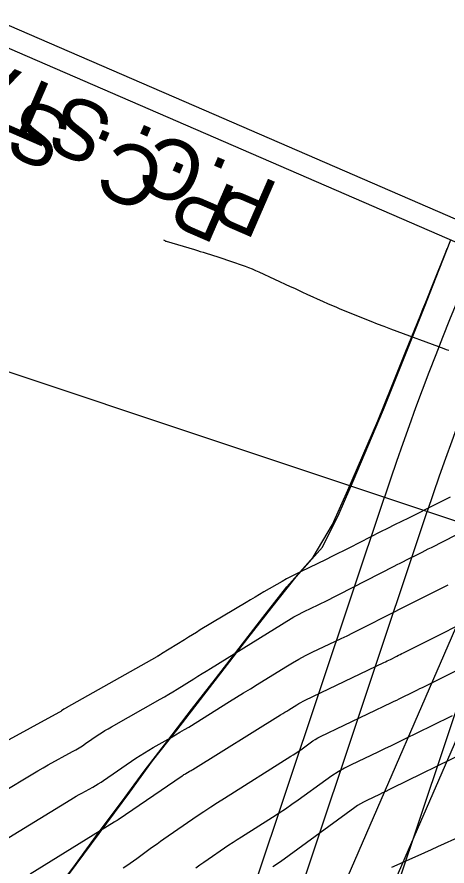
# Model space of a CAD drawing. Extents: x 658976 to 668721, y 639543 to 647196.
# Drawn here: x 661823.8 to 661880.8, y 642671.2 to 642784 of the extents above; entities that cross this region are included whole.
import ezdxf

# ---------------------------------------------------------------- set-up
doc = ezdxf.new("R2010")
doc.units = 0
for name, color, linetype in [('Ex_Major Contours', 7, 'Continuous'), ('Ex_Minor Contours', 7, 'Continuous'), ('R_Ramp 15 Degree_Min Ls', 7, 'Continuous'), ('R_Ramp 20 Degree Des Ls', 7, 'Continuous'), ('R_Ramp 20 Degree Des Ls Annot', 7, 'Continuous'), ('R_Ramp 20 Degree Existing Ramp', 7, 'Continuous'), ('R_Ramp 20 Degree_Min Ls', 7, 'Continuous')]:
    doc.layers.add(name, color=color, linetype=linetype)

msp = doc.modelspace()

# ---------------------------------------------------------------- linework, layer by layer
at = {"layer": 'Ex_Major Contours'}
for points in [[(661843.24, 642754.38), (661843.39, 642754.28), (661843.5, 642754.21), (661843.52, 642754.2), (661843.54, 642754.19), (661843.56, 642754.18), (661843.58, 642754.17), (661847.33, 642753.07), (661847.72, 642752.95), (661848.11, 642752.83), (661848.5, 642752.71), (661848.89, 642752.59), (661850.44, 642752.09), (661850.82, 642751.96), (661851.21, 642751.83), (661851.6, 642751.7), (661851.98, 642751.57), (661854.04, 642750.86), (661854.51, 642750.69), (661854.98, 642750.51), (661855.44, 642750.31), (661855.89, 642750.11), (661860.04, 642748.18), (661860.59, 642747.93), (661861.14, 642747.68), (661861.68, 642747.42), (661862.23, 642747.17), (661864.42, 642746.17), (661864.97, 642745.93), (661865.52, 642745.69), (661866.08, 642745.45), (661866.64, 642745.22), (661870.72, 642743.58), (661871.59, 642743.23), (661872.46, 642742.89), (661873.33, 642742.56), (661874.2, 642742.23), (661879.74, 642740.18), (661880.08, 642740.05), (661880.41, 642739.93), (661880.75, 642739.81), (661881.08, 642739.7)], [(661881.26, 642720.18), (661880.39, 642719.75), (661879.51, 642719.31), (661875.72, 642717.42), (661874.8, 642716.96), (661873.88, 642716.5), (661872.96, 642716.04), (661872.04, 642715.57), (661867.9, 642713.47), (661867.13, 642713.08), (661866.36, 642712.69), (661865.58, 642712.31), (661864.81, 642711.93), (661861.39, 642710.27), (661860.77, 642709.97), (661860.16, 642709.65), (661859.55, 642709.32), (661858.95, 642708.98), (661856.56, 642707.6), (661855.96, 642707.25), (661855.37, 642706.9), (661854.77, 642706.55), (661854.18, 642706.19), (661848.11, 642702.55), (661847.58, 642702.23), (661847.06, 642701.91), (661846.53, 642701.59), (661846.01, 642701.26), (661842.97, 642699.38), (661842.92, 642699.35), (661842.86, 642699.32), (661842.81, 642699.29), (661842.76, 642699.25), (661842.55, 642699.12), (661842.5, 642699.09), (661842.44, 642699.06), (661842.39, 642699.03), (661842.34, 642699), (661830.32, 642692.22), (661830.24, 642692.17), (661830.16, 642692.12), (661830.07, 642692.07), (661829.99, 642692.01), (661829.67, 642691.79), (661829.59, 642691.74), (661829.51, 642691.69), (661829.42, 642691.64), (661829.34, 642691.59), (661821.74, 642687.43)], [(661881.53, 642691.14), (661880.63, 642690.69), (661879.73, 642690.25), (661878.84, 642689.81), (661875.21, 642688.04), (661874.33, 642687.61), (661873.44, 642687.18), (661872.55, 642686.75), (661871.67, 642686.32), (661868.12, 642684.62), (661867.24, 642684.18), (661866.39, 642683.7), (661865.56, 642683.17), (661864.76, 642682.61), (661861.11, 642679.96), (661860.27, 642679.36), (661859.42, 642678.77), (661858.56, 642678.2), (661857.69, 642677.64), (661853.58, 642675.05), (661853.01, 642674.69), (661852.45, 642674.33), (661851.89, 642673.96), (661851.34, 642673.58), (661849.14, 642672.06), (661848.59, 642671.68), (661848.04, 642671.3), (661847.5, 642670.91)]]:
    msp.add_lwpolyline(points, dxfattribs=at)
at = {"layer": 'Ex_Minor Contours'}
for points in [[(661822.45, 642681.36), (661825.2, 642683.05), (661825.87, 642683.46), (661826.55, 642683.86), (661827.23, 642684.25), (661827.91, 642684.63), (661831.15, 642686.4), (661831.59, 642686.65), (661832.03, 642686.91), (661832.46, 642687.18), (661832.89, 642687.46), (661834.57, 642688.62), (661834.99, 642688.9), (661835.42, 642689.18), (661835.86, 642689.44), (661836.3, 642689.7), (661842.79, 642693.36), (661843.36, 642693.68), (661843.92, 642694.01), (661844.48, 642694.35), (661845.03, 642694.69), (661847.24, 642696.06), (661847.79, 642696.41), (661848.35, 642696.75), (661848.9, 642697.09), (661849.45, 642697.43), (661860.18, 642704.07), (661860.53, 642704.28), (661860.89, 642704.48), (661861.25, 642704.67), (661861.62, 642704.85), (661863.1, 642705.56), (661863.47, 642705.74), (661863.84, 642705.92), (661864.21, 642706.11), (661864.58, 642706.29), (661873.82, 642711.02), (661874.24, 642711.23), (661874.65, 642711.44), (661875.06, 642711.65), (661875.48, 642711.85), (661877.13, 642712.68), (661877.54, 642712.89), (661877.96, 642713.1), (661878.37, 642713.31), (661878.78, 642713.52), (661890.06, 642719.29)], [(661822.71, 642674.98), (661830.93, 642680.05), (661831.29, 642680.27), (661831.65, 642680.48), (661832.01, 642680.69), (661832.38, 642680.89), (661833.85, 642681.69), (661834.21, 642681.9), (661834.57, 642682.11), (661834.93, 642682.34), (661835.27, 642682.57), (661839.55, 642685.5), (661840.11, 642685.88), (661840.69, 642686.24), (661841.27, 642686.6), (661841.86, 642686.94), (661844.23, 642688.27), (661844.82, 642688.61), (661845.4, 642688.96), (661845.99, 642689.31), (661846.57, 642689.66), (661852, 642693.04), (661852.91, 642693.61), (661853.83, 642694.18), (661854.75, 642694.75), (661855.66, 642695.32), (661859.47, 642697.67), (661860.33, 642698.18), (661861.2, 642698.67), (661862.08, 642699.14), (661862.97, 642699.58), (661866.79, 642701.41), (661867.58, 642701.79), (661868.37, 642702.18), (661869.15, 642702.57), (661869.94, 642702.97), (661873.07, 642704.57), (661873.86, 642704.97), (661874.64, 642705.37), (661875.43, 642705.77), (661876.21, 642706.16), (661881.01, 642708.56)], [(661825.52, 642670.17), (661836.66, 642677.05), (661836.71, 642677.07), (661836.75, 642677.1), (661836.8, 642677.13), (661836.85, 642677.15), (661837.03, 642677.25), (661837.07, 642677.28), (661837.12, 642677.3), (661837.16, 642677.33), (661837.21, 642677.36), (661845.7, 642683.19), (661845.82, 642683.26), (661845.93, 642683.34), (661846.05, 642683.41), (661846.17, 642683.48), (661846.65, 642683.75), (661846.77, 642683.82), (661846.89, 642683.89), (661847.01, 642683.96), (661847.13, 642684.03), (661858.77, 642691.28), (661859.04, 642691.45), (661859.31, 642691.61), (661859.58, 642691.78), (661859.85, 642691.95), (661860.92, 642692.61), (661861.19, 642692.77), (661861.47, 642692.93), (661861.75, 642693.08), (661862.03, 642693.22), (661872.46, 642698.21), (661872.68, 642698.32), (661872.9, 642698.43), (661873.11, 642698.53), (661873.33, 642698.64), (661874.2, 642699.09), (661874.41, 642699.2), (661874.63, 642699.31), (661874.85, 642699.42), (661875.07, 642699.53), (661887.23, 642705.61)], [(661837.88, 642670.97), (661838.34, 642671.26), (661838.8, 642671.57), (661839.25, 642671.88), (661839.7, 642672.2), (661841.47, 642673.51), (661841.91, 642673.84), (661842.36, 642674.16), (661842.81, 642674.48), (661843.26, 642674.79), (661847.7, 642677.85), (661848.59, 642678.45), (661849.49, 642679.05), (661850.4, 642679.64), (661851.31, 642680.22), (661860.12, 642685.77), (661860.45, 642685.98), (661860.78, 642686.2), (661861.1, 642686.42), (661861.43, 642686.65), (661862.7, 642687.58), (661863.03, 642687.81), (661863.36, 642688.02), (661863.7, 642688.21), (661864.05, 642688.39), (661873.49, 642692.91), (661873.83, 642693.08), (661874.17, 642693.24), (661874.52, 642693.41), (661874.86, 642693.58), (661876.23, 642694.25), (661876.58, 642694.42), (661876.92, 642694.59), (661877.26, 642694.76), (661877.6, 642694.93), (661888.27, 642700.27)], [(661883.37, 642686.32), (661873.55, 642681.52), (661873.13, 642681.31), (661872.71, 642681.11), (661872.29, 642680.91), (661871.87, 642680.71), (661870.19, 642679.9), (661869.78, 642679.69), (661869.37, 642679.46), (661868.98, 642679.22), (661868.6, 642678.95), (661858.73, 642671.76), (661858.41, 642671.53), (661858.08, 642671.31), (661857.75, 642671.09)], [(661873.54, 642671.03), (661877.03, 642672.61), (661877.9, 642673.01), (661878.77, 642673.4), (661879.64, 642673.79), (661880.51, 642674.19), (661884.65, 642676.05)]]:
    msp.add_lwpolyline(points, dxfattribs=at)
at = {"layer": 'R_Ramp 15 Degree_Min Ls'}
for p, q in [((661840.11, 642623.02), (661872.54, 642720.18)), ((661845.8, 642621.12), (661878.23, 642718.28)), ((661841.05, 642568.96), (661889.61, 642714.48))]:
    msp.add_line(p, q, dxfattribs=at)
msp.add_lwpolyline([(661906.68, 642708.78), (661811.83, 642740.44), (661716.97, 642772.09)], dxfattribs=at)
for radius in [417.97, 411.97]:
    msp.add_arc((662269.01, 642587.87), radius, 139.5571, 161.5452, dxfattribs=at)
at = {"layer": 'R_Ramp 20 Degree Des Ls'}
msp.add_line((661848.48, 642610.51), (661906.21, 642743.57), dxfattribs=at)
msp.add_lwpolyline([(661829.6, 642668.64), (661832.64, 642672.78), (661835.7, 642676.9), (661838.75, 642681.02), (661841.77, 642685.16), (661844.97, 642689.23), (661848.12, 642693.31), (661851.27, 642697.4), (661854.42, 642701.47), (661857.59, 642705.55), (661860.84, 642709.59), (661864.31, 642713.54), (661866.52, 642718.03), (661868.52, 642722.61), (661870.49, 642727.21), (661872.44, 642731.81), (661874.29, 642736.46), (661876.13, 642741.11), (661877.98, 642745.76), (661878.62, 642747.37), (661878.62, 642747.37), (661879.82, 642750.41), (661881.35, 642754.36)], dxfattribs=at)
at = {"layer": 'R_Ramp 20 Degree Des Ls Annot'}
msp.add_lwpolyline([(661939.24, 642729.24), (661755.76, 642808.85)], dxfattribs=at)
at = {"layer": 'R_Ramp 20 Degree Existing Ramp'}
for p, q in [((661842, 642610.64), (661901.82, 642748.52)), ((661847.5, 642608.25), (661907.32, 642746.13))]:
    msp.add_line(p, q, dxfattribs=at)
msp.add_lwpolyline([(661940.35, 642731.8), (661848.61, 642771.6), (661756.87, 642811.41)], dxfattribs=at)
at = {"layer": 'R_Ramp 20 Degree_Min Ls'}
msp.add_line((661848.48, 642610.51), (661905.72, 642742.43), dxfattribs=at)
msp.add_lwpolyline([(661828.5, 642667.28), (661831.53, 642671.41), (661834.57, 642675.54), (661837.65, 642679.66), (661840.67, 642683.8), (661843.79, 642687.89), (661846.96, 642691.97), (661850.11, 642696.06), (661853.26, 642700.14), (661856.42, 642704.22), (661859.6, 642708.29), (661863.07, 642712.23), (661865.64, 642716.57), (661867.7, 642721.12), (661869.67, 642725.72), (661871.66, 642730.31), (661873.53, 642734.94), (661875.39, 642739.59), (661877.27, 642744.22), (661877.64, 642745.15), (661878.02, 642746.08), (661878.02, 642746.08), (661879.14, 642748.86), (661880.62, 642752.5), (661880.89, 642753.2)], dxfattribs=at)

# ---------------------------------------------------------------- texts
at = {"layer": 'R_Ramp 20 Degree Des Ls Annot'}
msp.add_text('P.C. STA. 175+94.16', height=8, rotation=156.5452, dxfattribs=at).set_placement((661853.31, 642761.08))
at = {"layer": 'R_Ramp 20 Degree Existing Ramp'}
msp.add_text('P.C. STA. 175+95.40', height=8, rotation=156.5452, dxfattribs=at).set_placement((661858.81, 642761.73))

doc.saveas('drawing.dxf')
